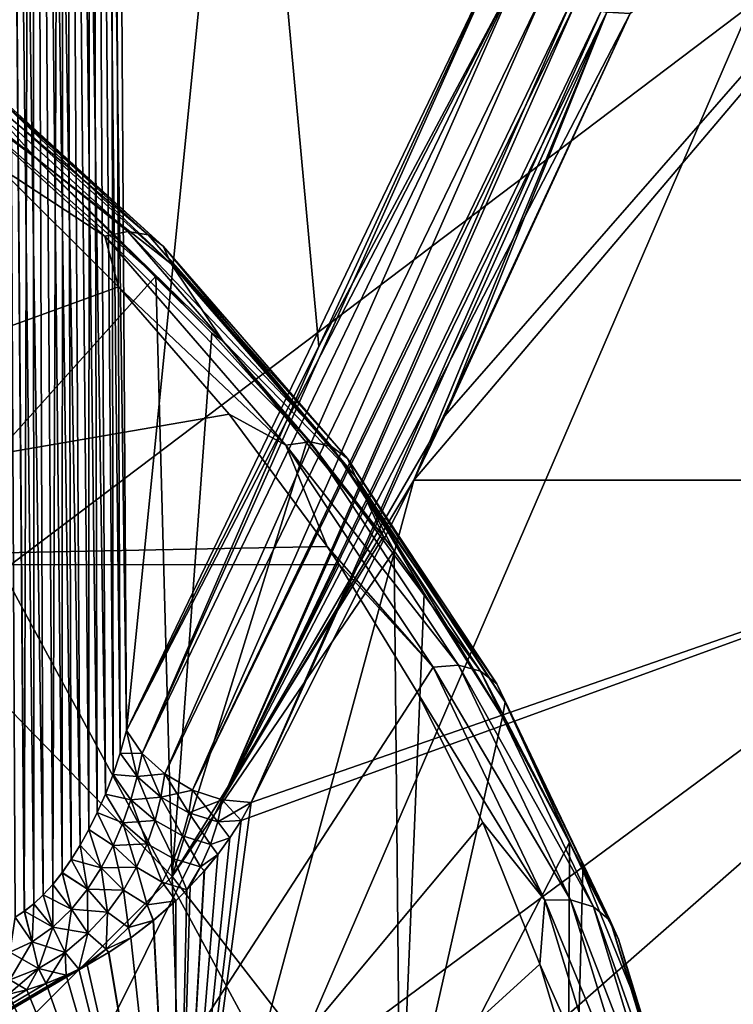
# Model space of a CAD drawing. Header units: metres. Extents: x -92 to 264, y -100 to 50.
# Tile 162 of 656: x 9.69 to 11.11, y -81.8 to -79.85. Entities that reach past the tile are written whole.
import ezdxf

# ---------------------------------------------------------------- set-up
doc = ezdxf.new("R2010")
doc.units = ezdxf.units.M
doc.layers.add('solid_21062050_01', color=7, linetype='CONTINUOUS')

msp = doc.modelspace()

# ---------------------------------------------------------------- linework, layer by layer
at = {"layer": 'solid_21062050_01'}
for points in [[(9.739532, -81.5877, -20.152981), (9.718572, -75.995125, -20.287333), (9.656097, -75.995605, -20.290598)], [(9.720748, -81.605499, -20.152872), (9.739532, -81.5877, -20.152981), (9.656097, -75.995605, -20.290598)], [(9.701985, -81.620308, -20.154629), (9.720748, -81.605499, -20.152872), (9.656097, -75.995605, -20.290598)], [(9.683563, -81.631981, -20.158216), (9.701985, -81.620308, -20.154629), (9.656097, -75.995605, -20.290598)], [(9.701905, -81.620369, 11.162179), (9.656099, -75.995605, 11.298137), (9.718575, -75.995125, 11.294872)], [(9.701905, -81.620369, 11.162179), (9.683486, -81.632019, 11.165775), (9.656099, -75.995605, 11.298137)], [(9.720663, -81.605576, 11.160415), (9.701905, -81.620369, 11.162179), (9.718575, -75.995125, 11.294872)], [(9.812531, -81.489616, -20.17182), (9.779002, -75.995125, -20.303524), (9.718572, -75.995125, -20.287333)], [(9.794772, -81.518051, -20.164343), (9.812531, -81.489616, -20.17182), (9.718572, -75.995125, -20.287333)], [(9.776647, -81.543892, -20.158726), (9.794772, -81.518051, -20.164343), (9.718572, -75.995125, -20.287333)], [(9.758205, -81.567146, -20.154938), (9.776647, -81.543892, -20.158726), (9.718572, -75.995125, -20.287333)], [(9.739532, -81.5877, -20.152981), (9.758205, -81.567146, -20.154938), (9.718572, -75.995125, -20.287333)], [(9.758119, -81.567245, 11.162464), (9.718575, -75.995125, 11.294872), (9.779004, -75.995125, 11.311065)], [(9.739444, -81.587791, 11.160517), (9.720663, -81.605576, 11.160415), (9.718575, -75.995125, 11.294872)], [(9.758119, -81.567245, 11.162464), (9.739444, -81.587791, 11.160517), (9.718575, -75.995125, 11.294872)], [(9.776563, -81.543999, 11.166245), (9.758119, -81.567245, 11.162464), (9.779004, -75.995125, 11.311065)], [(9.794694, -81.518166, 11.171853), (9.776563, -81.543999, 11.166245), (9.779004, -75.995125, 11.311065)], [(9.862539, -81.388611, -20.206013), (9.831475, -75.995605, -20.337589), (9.779002, -75.995125, -20.303524)], [(9.84651, -81.424965, -20.192551), (9.862539, -81.388611, -20.206013), (9.779002, -75.995125, -20.303524)], [(9.829795, -81.458611, -20.181189), (9.84651, -81.424965, -20.192551), (9.779002, -75.995125, -20.303524)], [(9.812531, -81.489616, -20.17182), (9.829795, -81.458611, -20.181189), (9.779002, -75.995125, -20.303524)], [(9.829734, -81.458725, 11.188691), (9.779004, -75.995125, 11.311065), (9.831475, -75.995605, 11.345129)], [(9.81246, -81.489738, 11.179325), (9.794694, -81.518166, 11.171853), (9.779004, -75.995125, 11.311065)], [(9.829734, -81.458725, 11.188691), (9.81246, -81.489738, 11.179325), (9.779004, -75.995125, 11.311065)], [(9.846459, -81.425072, 11.200052), (9.829734, -81.458725, 11.188691), (9.831475, -75.995605, 11.345129)], [(9.877653, -81.349564, 11.229193), (9.831475, -75.995605, 11.345129), (9.870855, -75.996506, 11.393733)], [(9.831475, -75.995605, -20.337589), (9.904499, -81.26236, -20.260633), (9.870855, -75.996506, -20.386194)], [(9.891818, -81.307411, -20.239876), (9.904499, -81.26236, -20.260633), (9.831475, -75.995605, -20.337589)], [(9.8625, -81.38871, 11.213516), (9.846459, -81.425072, 11.200052), (9.831475, -75.995605, 11.345129)], [(9.877653, -81.349564, 11.229193), (9.8625, -81.38871, 11.213516), (9.831475, -75.995605, 11.345129)], [(9.877679, -81.349495, -20.221684), (9.891818, -81.307411, -20.239876), (9.831475, -75.995605, -20.337589)], [(9.862539, -81.388611, -20.206013), (9.877679, -81.349495, -20.221684), (9.831475, -75.995605, -20.337589)], [(10.285046, -80.502197, 11.953837), (9.904499, -81.26236, 11.268173), (9.870855, -75.996506, 11.393733)], [(9.891806, -81.307449, 11.247397), (9.870855, -75.996506, 11.393733), (9.904499, -81.26236, 11.268173)], [(10.649608, -79.711281, 12.612887), (10.285046, -80.502197, 11.953837), (9.870855, -75.996506, 11.393733)], [(9.891806, -81.307449, 11.247397), (9.877653, -81.349564, 11.229193), (9.870855, -75.996506, 11.393733)], [(9.904499, -81.26236, -20.260633), (10.430953, -75.996506, -21.35631), (9.870855, -75.996506, -20.386194)], [(9.904499, -81.26236, -20.260633), (10.649608, -79.711281, -21.605349), (10.430953, -75.996506, -21.35631)], [(10.473176, -80.766853, 11.862383), (10.534842, -80.639359, 11.973635), (12.09139, -78.857216, 12.875944)], [(11.986238, -80.766846, 10.788467), (10.473176, -80.766853, 11.862383), (12.09139, -78.857216, 12.875944)], [(10.473176, -80.766853, -20.854843), (11.986238, -80.766846, -19.780928), (12.09139, -78.857216, -21.868404)], [(10.902074, -79.842644, -21.629972), (10.473176, -80.766853, -20.854843), (12.09139, -78.857216, -21.868404)], [(10.534842, -80.639359, 11.973635), (10.902074, -79.842644, 12.637511), (12.09139, -78.857216, 12.875944)], [(9.904499, -81.26236, -20.260633), (10.285046, -80.502197, -20.946299), (10.649608, -79.711281, -21.605349)], [(9.935089, -81.307823, -20.292072), (10.649608, -79.711281, -21.605349), (10.285046, -80.502197, -20.946299)], [(9.935089, -81.307823, -20.292072), (10.68374, -79.755035, -21.641136), (10.649608, -79.711281, -21.605349)], [(10.683741, -79.755035, 12.648675), (10.285046, -80.502197, 11.953837), (10.649608, -79.711281, 12.612887)], [(10.683741, -79.755035, 12.648675), (9.904499, -81.26236, 11.268173), (10.285046, -80.502197, 11.953837)], [(10.683741, -79.755035, 12.648675), (9.935089, -81.307823, 11.299612), (9.904499, -81.26236, 11.268173)], [(9.935089, -81.307823, -20.292072), (9.980111, -81.348549, -20.310442), (10.68374, -79.755035, -21.641136)], [(10.683741, -79.755035, 12.648675), (9.980111, -81.348549, 11.317982), (9.935089, -81.307823, 11.299612)], [(9.980111, -81.348549, -20.310442), (10.733363, -79.793846, -21.662199), (10.68374, -79.755035, -21.641136)], [(10.683741, -79.755035, 12.648675), (10.733364, -79.793846, 12.669739), (9.980111, -81.348549, 11.317982)], [(9.29796, -79.790268, 17.81539), (9.558877, -80.007278, 17.542362), (9.722903, -80.126816, 17.347918)], [(9.56226, -79.94735, 17.503696), (9.29796, -79.790268, 17.81539), (9.722903, -80.126816, 17.347918)], [(9.980111, -81.348549, -20.310442), (10.034945, -81.380257, -20.313745), (10.733363, -79.793846, -21.662199)], [(10.733364, -79.793846, 12.669739), (10.034945, -81.380257, 11.321285), (9.980111, -81.348549, 11.317982)], [(10.034945, -81.380257, -20.313745), (10.784568, -79.819931, -21.666494), (10.733363, -79.793846, -21.662199)], [(10.733364, -79.793846, 12.669739), (10.784568, -79.819931, 12.674035), (10.034945, -81.380257, 11.321285)], [(10.034945, -81.380257, -20.313745), (10.094078, -81.399757, -20.301651), (10.784568, -79.819931, -21.666494)], [(10.784568, -79.819931, 12.674035), (10.792852, -79.823166, 12.673501), (10.034945, -81.380257, 11.321285)], [(10.094078, -81.399757, -20.301651), (10.792851, -79.823166, -21.665962), (10.784568, -79.819931, -21.666494)], [(8.298942, -81.973351, -23.835052), (9.053237, -79.826332, -25.592768), (11.141089, -79.826332, -24.568626)], [(10.212839, -81.973351, -22.89624), (8.298942, -81.973351, -23.835052), (11.141089, -79.826332, -24.568626)], [(8.298942, -81.973351, 14.842591), (10.212839, -81.973351, 13.90378), (9.053237, -79.826332, 16.600307)], [(10.212839, -81.973351, 13.90378), (11.141089, -79.826332, 15.576167), (9.053237, -79.826332, 16.600307)], [(10.792852, -79.823166, 12.673501), (10.094078, -81.399757, 11.309191), (10.034945, -81.380257, 11.321285)], [(10.094078, -81.399757, -20.301651), (10.844406, -79.837814, -21.655783), (10.792851, -79.823166, -21.665962)], [(10.792852, -79.823166, 12.673501), (10.844406, -79.837814, 12.663322), (10.094078, -81.399757, 11.309191)], [(10.094078, -81.399757, -20.301651), (10.151506, -81.405083, -20.275408), (10.844406, -79.837814, -21.655783)], [(10.844406, -79.837814, 12.663322), (10.855642, -79.83976, 12.659547), (10.094078, -81.399757, 11.309191)], [(10.855642, -79.83976, 12.659547), (10.902074, -79.842644, 12.637511), (10.094078, -81.399757, 11.309191)], [(10.844406, -79.837814, -21.655783), (10.151506, -81.405083, -20.275408), (10.855642, -79.83976, -21.652006)], [(10.855642, -79.83976, -21.652006), (10.151506, -81.405083, -20.275408), (10.473176, -80.766853, -20.854843)], [(10.212839, -81.973351, -22.89624), (11.141089, -79.826332, -24.568626), (13.114618, -79.826332, -23.338516)], [(12.021938, -81.973351, -21.76862), (10.212839, -81.973351, -22.89624), (13.114618, -79.826332, -23.338516)], [(10.212839, -81.973351, 13.90378), (12.021938, -81.973351, 12.77616), (11.141089, -79.826332, 15.576167)], [(10.855642, -79.83976, -21.652006), (10.473176, -80.766853, -20.854843), (10.534842, -80.639359, -20.966095)], [(10.855642, -79.83976, -21.652006), (10.534842, -80.639359, -20.966095), (10.902074, -79.842644, -21.629972)], [(10.094078, -81.399757, 11.309191), (10.902074, -79.842644, 12.637511), (10.534842, -80.639359, 11.973635)], [(10.902074, -79.842644, -21.629972), (10.534842, -80.639359, -20.966095), (10.473176, -80.766853, -20.854843)], [(9.437943, -79.899178, 17.358019), (9.48094, -79.887138, 17.387669), (9.906936, -80.274063, 16.860558)], [(9.861191, -80.283607, 16.834307), (9.645877, -80.14267, 17.043264), (9.437943, -79.899178, 17.358019)], [(9.861191, -80.283607, 16.834307), (9.437943, -79.899178, 17.358019), (9.906936, -80.274063, 16.860558)], [(9.48094, -79.887138, 17.387669), (9.519026, -79.891907, 17.425079), (9.947325, -80.280922, 16.895117)], [(9.906936, -80.274063, 16.860558), (9.48094, -79.887138, 17.387669), (9.947325, -80.280922, 16.895117)], [(9.519026, -79.891907, 17.425079), (9.547337, -79.912865, 17.465475), (9.977201, -80.303307, 16.933577)], [(9.947325, -80.280922, 16.895117), (9.519026, -79.891907, 17.425079), (9.977201, -80.303307, 16.933577)], [(9.547337, -79.912865, 17.465475), (9.56226, -79.94735, 17.503696), (9.99275, -80.338364, 16.971024)], [(9.977201, -80.303307, 16.933577), (9.547337, -79.912865, 17.465475), (9.99275, -80.338364, 16.971024)], [(9.99275, -80.338364, 16.971024), (9.56226, -79.94735, 17.503696), (9.722903, -80.126816, 17.347918)], [(9.422137, -80.963097, 17.865744), (9.962605, -80.362526, 17.044935), (9.558877, -80.007278, 17.542362)], [(9.722903, -80.126816, 17.347918), (9.558877, -80.007278, 17.542362), (9.962605, -80.362526, 17.044935)], [(9.722903, -80.126816, 17.347918), (9.962605, -80.362526, 17.044935), (10.073503, -80.475296, 16.890144)], [(9.722903, -80.126816, 17.347918), (10.073503, -80.475296, 16.890144), (10.09531, -80.490547, 16.856949)], [(9.99275, -80.338364, 16.971024), (9.722903, -80.126816, 17.347918), (10.09531, -80.490547, 16.856949)], [(9.645877, -80.14267, 17.043264), (9.888505, -80.383614, 16.718674), (8.368624, -80.935654, 16.868372)], [(9.861191, -80.283607, 16.834307), (9.888505, -80.383614, 16.718674), (9.645877, -80.14267, 17.043264)], [(9.861191, -80.283607, 16.834307), (9.906936, -80.274063, 16.860558), (10.268215, -80.690735, 16.308533)], [(10.220167, -80.697624, 16.285801), (9.888505, -80.383614, 16.718674), (9.861191, -80.283607, 16.834307)], [(10.220167, -80.697624, 16.285801), (9.861191, -80.283607, 16.834307), (10.268215, -80.690735, 16.308533)], [(9.906936, -80.274063, 16.860558), (9.947325, -80.280922, 16.895117), (10.310537, -80.699821, 16.340139)], [(10.268215, -80.690735, 16.308533), (9.906936, -80.274063, 16.860558), (10.310537, -80.699821, 16.340139)], [(9.947325, -80.280922, 16.895117), (9.977201, -80.303307, 16.933577), (10.34173, -80.723724, 16.376587)], [(10.310537, -80.699821, 16.340139), (9.947325, -80.280922, 16.895117), (10.34173, -80.723724, 16.376587)], [(9.977201, -80.303307, 16.933577), (9.99275, -80.338364, 16.971024), (10.357812, -80.759392, 16.413219)], [(10.34173, -80.723724, 16.376587), (9.977201, -80.303307, 16.933577), (10.357812, -80.759392, 16.413219)], [(10.357812, -80.759392, 16.413219), (9.99275, -80.338364, 16.971024), (10.09531, -80.490547, 16.856949)], [(9.422137, -80.963097, 17.865744), (9.994455, -81.551353, 17.237192), (9.962605, -80.362526, 17.044935)], [(10.073503, -80.475296, 16.890144), (9.962605, -80.362526, 17.044935), (9.994455, -81.551353, 17.237192)], [(9.888505, -80.383614, 16.718674), (10.107632, -80.636116, 16.384134), (8.368624, -80.935654, 16.868372)], [(10.220167, -80.697624, 16.285801), (10.107632, -80.636116, 16.384134), (9.888505, -80.383614, 16.718674)], [(10.262723, -80.687073, 16.602179), (10.073503, -80.475296, 16.890144), (9.994455, -81.551353, 17.237192)], [(10.09531, -80.490547, 16.856949), (10.073503, -80.475296, 16.890144), (10.262723, -80.687073, 16.602179)], [(9.935089, -81.307823, -20.292072), (10.285046, -80.502197, -20.946299), (9.904499, -81.26236, -20.260633)], [(10.09531, -80.490547, 16.856949), (10.262723, -80.687073, 16.602179), (10.413349, -80.878296, 16.3461)], [(10.357812, -80.759392, 16.413219), (10.09531, -80.490547, 16.856949), (10.413349, -80.878296, 16.3461)], [(10.107632, -80.636116, 16.384134), (10.30172, -80.89827, 16.042061), (8.368624, -80.935654, 16.868372)], [(10.094078, -81.399757, 11.309191), (10.534842, -80.639359, 11.973635), (10.473176, -80.766853, 11.862383)], [(10.220167, -80.697624, 16.285801), (10.30172, -80.89827, 16.042061), (10.107632, -80.636116, 16.384134)], [(10.262723, -80.687073, 16.602179), (9.994455, -81.551353, 17.237192), (10.413349, -80.878296, 16.3461)], [(10.220167, -80.697624, 16.285801), (10.268215, -80.690735, 16.308533), (10.561742, -81.133171, 15.736661)], [(10.511817, -81.13723, 15.717587), (10.30172, -80.89827, 16.042061), (10.220167, -80.697624, 16.285801)], [(10.511817, -81.13723, 15.717587), (10.220167, -80.697624, 16.285801), (10.561742, -81.133171, 15.736661)], [(10.268215, -80.690735, 16.308533), (10.310537, -80.699821, 16.340139), (10.605639, -81.14463, 15.765199)], [(10.561742, -81.133171, 15.736661), (10.268215, -80.690735, 16.308533), (10.605639, -81.14463, 15.765199)], [(10.310537, -80.699821, 16.340139), (10.34173, -80.723724, 16.376587), (10.637904, -81.170151, 15.799556)], [(10.605639, -81.14463, 15.765199), (10.310537, -80.699821, 16.340139), (10.637904, -81.170151, 15.799556)], [(10.34173, -80.723724, 16.376587), (10.357812, -80.759392, 16.413219), (10.654418, -81.206467, 15.835346)], [(10.637904, -81.170151, 15.799556), (10.34173, -80.723724, 16.376587), (10.654418, -81.206467, 15.835346)], [(11.405884, -82.504501, 8.790034), (10.003215, -82.504501, 9.875781), (11.986238, -80.766846, 10.788467)], [(10.131406, -81.440483, 11.250696), (11.986238, -80.766846, 10.788467), (10.003215, -82.504501, 9.875781)], [(10.003215, -82.504501, -18.868242), (11.986238, -80.766846, -19.780928), (10.473176, -80.766853, -20.854843)], [(10.003215, -82.504501, -18.868242), (11.405884, -82.504501, -17.782495), (11.986238, -80.766846, -19.780928)], [(10.151506, -81.405083, -20.275408), (10.003215, -82.504501, -18.868242), (10.473176, -80.766853, -20.854843)], [(10.094078, -81.399757, 11.309191), (10.473176, -80.766853, 11.862383), (10.151506, -81.405083, 11.282947)], [(10.131406, -81.440483, 11.250696), (10.151506, -81.405083, 11.282947), (11.986238, -80.766846, 10.788467)], [(10.151506, -81.405083, 11.282947), (10.473176, -80.766853, 11.862383), (11.986238, -80.766846, 10.788467)], [(10.357812, -80.759392, 16.413219), (10.494129, -80.991051, 16.196156), (10.649253, -81.235153, 15.875484)], [(10.654418, -81.206467, 15.835346), (10.357812, -80.759392, 16.413219), (10.649253, -81.235153, 15.875484)], [(10.357812, -80.759392, 16.413219), (10.434175, -80.906593, 16.308382), (10.494129, -80.991051, 16.196156)], [(10.357812, -80.759392, 16.413219), (10.413349, -80.878296, 16.3461), (10.434175, -80.906593, 16.308382)], [(9.994455, -81.551353, 17.237192), (10.434175, -80.906593, 16.308382), (10.413349, -80.878296, 16.3461)], [(10.30172, -80.89827, 16.042061), (10.325738, -80.934036, 15.995794), (8.368624, -80.935654, 16.868372)], [(9.994455, -81.551353, 17.237192), (10.446256, -82.133034, 16.573406), (10.434175, -80.906593, 16.308382)], [(10.511817, -81.13723, 15.717587), (10.325738, -80.934036, 15.995794), (10.30172, -80.89827, 16.042061)], [(10.494129, -80.991051, 16.196156), (10.434175, -80.906593, 16.308382), (10.446256, -82.133034, 16.573406)], [(8.368624, -80.935654, 16.868372), (10.325738, -80.934036, 15.995794), (9.272594, -83.044952, 14.297788)], [(10.325738, -80.934036, 15.995794), (10.479849, -81.186798, 15.67125), (9.272594, -83.044952, 14.297788)], [(10.511817, -81.13723, 15.717587), (10.479849, -81.186798, 15.67125), (10.325738, -80.934036, 15.995794)], [(9.422137, -80.963097, 17.865744), (9.483372, -82.062119, 18.072927), (9.994455, -81.551353, 17.237192)], [(10.494129, -80.991051, 16.196156), (10.446256, -82.133034, 16.573406), (10.649253, -81.235153, 15.875484)], [(10.732686, -81.598717, 15.13497), (10.479849, -81.186798, 15.67125), (10.511817, -81.13723, 15.717587)], [(10.511817, -81.13723, 15.717587), (10.561742, -81.133171, 15.736661), (10.784054, -81.597679, 15.150233)], [(10.732686, -81.598717, 15.13497), (10.511817, -81.13723, 15.717587), (10.784054, -81.597679, 15.150233)], [(10.561742, -81.133171, 15.736661), (10.605639, -81.14463, 15.765199), (10.82916, -81.611664, 15.175581)], [(10.784054, -81.597679, 15.150233), (10.561742, -81.133171, 15.736661), (10.82916, -81.611664, 15.175581)], [(10.605639, -81.14463, 15.765199), (10.637904, -81.170151, 15.799556), (10.862246, -81.638901, 15.207775)], [(10.82916, -81.611664, 15.175581), (10.605639, -81.14463, 15.765199), (10.862246, -81.638901, 15.207775)], [(10.479849, -81.186798, 15.67125), (10.609999, -81.444366, 15.344932), (9.272594, -83.044952, 14.297788)], [(10.732686, -81.598717, 15.13497), (10.609999, -81.444366, 15.344932), (10.479849, -81.186798, 15.67125)], [(10.637904, -81.170151, 15.799556), (10.654418, -81.206467, 15.835346), (10.879086, -81.675896, 15.242704)], [(10.862246, -81.638901, 15.207775), (10.637904, -81.170151, 15.799556), (10.879086, -81.675896, 15.242704)], [(10.654418, -81.206467, 15.835346), (10.649253, -81.235153, 15.875484), (10.781918, -81.484329, 15.552429)], [(10.654418, -81.206467, 15.835346), (10.781918, -81.484329, 15.552429), (10.808008, -81.539658, 15.481324)], [(10.879086, -81.675896, 15.242704), (10.654418, -81.206467, 15.835346), (10.808008, -81.539658, 15.481324)], [(10.446256, -82.133034, 16.573406), (10.781918, -81.484329, 15.552429), (10.649253, -81.235153, 15.875484)], [(9.925693, -81.353767, 11.274416), (9.891806, -81.307449, 11.247397), (9.904499, -81.26236, 11.268173)], [(9.935089, -81.307823, -20.292072), (9.904499, -81.26236, -20.260633), (9.891818, -81.307411, -20.239876)], [(9.925693, -81.353767, 11.274416), (9.904499, -81.26236, 11.268173), (9.935089, -81.307823, 11.299612)], [(9.925693, -81.353767, 11.274416), (9.877653, -81.349564, 11.229193), (9.891806, -81.307449, 11.247397)], [(9.925692, -81.353775, -20.266874), (9.891818, -81.307411, -20.239876), (9.877679, -81.349495, -20.221684)], [(9.925692, -81.353775, -20.266874), (9.935089, -81.307823, -20.292072), (9.891818, -81.307411, -20.239876)], [(9.925692, -81.353775, -20.266874), (9.980111, -81.348549, -20.310442), (9.935089, -81.307823, -20.292072)], [(9.925693, -81.353767, 11.274416), (9.935089, -81.307823, 11.299612), (9.972607, -81.394524, 11.287129)], [(9.935089, -81.307823, 11.299612), (9.980111, -81.348549, 11.317982), (9.972607, -81.394524, 11.287129)], [(9.913099, -81.399742, 11.250136), (9.8625, -81.38871, 11.213516), (9.877653, -81.349564, 11.229193)], [(9.913097, -81.39975, -20.242594), (9.877679, -81.349495, -20.221684), (9.862539, -81.388611, -20.206013)], [(9.913099, -81.399742, 11.250136), (9.877653, -81.349564, 11.229193), (9.925693, -81.353767, 11.274416)], [(9.925692, -81.353775, -20.266874), (9.877679, -81.349495, -20.221684), (9.913097, -81.39975, -20.242594)], [(9.925692, -81.353775, -20.266874), (9.913097, -81.39975, -20.242594), (9.972607, -81.394524, -20.279587)], [(9.913099, -81.399742, 11.250136), (9.925693, -81.353767, 11.274416), (9.960996, -81.440796, 11.256743)], [(9.925692, -81.353775, -20.266874), (9.972607, -81.394524, -20.279587), (9.980111, -81.348549, -20.310442)], [(9.925693, -81.353767, 11.274416), (9.972607, -81.394524, 11.287129), (9.960996, -81.440796, 11.256743)], [(9.972607, -81.394524, -20.279587), (10.034945, -81.380257, -20.313745), (9.980111, -81.348549, -20.310442)], [(9.972607, -81.394524, 11.287129), (9.980111, -81.348549, 11.317982), (10.027639, -81.425323, 11.284443)], [(9.980111, -81.348549, 11.317982), (10.034945, -81.380257, 11.321285), (10.027639, -81.425323, 11.284443)], [(10.027639, -81.425323, -20.276903), (10.034945, -81.380257, -20.313745), (9.972607, -81.394524, -20.279587)], [(10.027639, -81.425323, -20.276903), (10.094078, -81.399757, -20.301651), (10.034945, -81.380257, -20.313745)], [(10.027639, -81.425323, 11.284443), (10.034945, -81.380257, 11.321285), (10.085274, -81.443489, 11.266626)], [(10.034945, -81.380257, 11.321285), (10.094078, -81.399757, 11.309191), (10.085274, -81.443489, 11.266626)], [(9.897171, -81.445419, 11.227061), (9.846459, -81.425072, 11.200052), (9.8625, -81.38871, 11.213516)], [(9.897166, -81.445435, -20.219517), (9.862539, -81.388611, -20.206013), (9.84651, -81.424965, -20.192551)], [(9.897171, -81.445419, 11.227061), (9.8625, -81.38871, 11.213516), (9.913099, -81.399742, 11.250136)], [(9.913097, -81.39975, -20.242594), (9.862539, -81.388611, -20.206013), (9.897166, -81.445435, -20.219517)], [(9.913097, -81.39975, -20.242594), (9.897166, -81.445435, -20.219517), (9.960994, -81.440804, -20.249199)], [(9.897171, -81.445419, 11.227061), (9.913099, -81.399742, 11.250136), (9.945001, -81.487083, 11.227207)], [(9.913097, -81.39975, -20.242594), (9.960994, -81.440804, -20.249199), (9.972607, -81.394524, -20.279587)], [(9.913099, -81.399742, 11.250136), (9.960996, -81.440796, 11.256743), (9.945001, -81.487083, 11.227207)], [(10.015431, -81.470909, -20.24033), (9.972607, -81.394524, -20.279587), (9.960994, -81.440804, -20.249199)], [(9.960996, -81.440796, 11.256743), (9.972607, -81.394524, 11.287129), (10.015431, -81.470909, 11.247869)], [(10.015431, -81.470909, -20.24033), (10.027639, -81.425323, -20.276903), (9.972607, -81.394524, -20.279587)], [(9.972607, -81.394524, 11.287129), (10.027639, -81.425323, 11.284443), (10.015431, -81.470909, 11.247869)], [(10.085274, -81.443489, -20.259087), (10.094078, -81.399757, -20.301651), (10.027639, -81.425323, -20.276903)], [(10.085274, -81.443489, -20.259087), (10.151506, -81.405083, -20.275408), (10.094078, -81.399757, -20.301651)], [(10.085274, -81.443489, 11.266626), (10.094078, -81.399757, 11.309191), (10.131406, -81.440483, 11.250696)], [(10.094078, -81.399757, 11.309191), (10.151506, -81.405083, 11.282947), (10.131406, -81.440483, 11.250696)], [(10.151506, -81.405083, -20.275408), (10.131416, -81.44046, -20.243174), (10.003215, -82.504501, -18.868242)], [(10.085274, -81.443489, -20.259087), (10.131416, -81.44046, -20.243174), (10.151506, -81.405083, -20.275408)], [(9.877703, -81.490456, 11.205556), (9.829734, -81.458725, 11.188691), (9.846459, -81.425072, 11.200052)], [(9.877695, -81.490471, -20.198009), (9.84651, -81.424965, -20.192551), (9.829795, -81.458611, -20.181189)], [(9.877703, -81.490456, 11.205556), (9.846459, -81.425072, 11.200052), (9.897171, -81.445419, 11.227061)], [(9.897166, -81.445435, -20.219517), (9.84651, -81.424965, -20.192551), (9.877695, -81.490471, -20.198009)], [(9.897166, -81.445435, -20.219517), (9.944996, -81.487091, -20.21966), (9.960994, -81.440804, -20.249199)], [(9.997962, -81.516754, -20.204477), (9.960994, -81.440804, -20.249199), (9.944996, -81.487091, -20.21966)], [(9.945001, -81.487083, 11.227207), (9.960996, -81.440796, 11.256743), (9.997962, -81.516754, 11.212017)], [(9.997962, -81.516754, -20.204477), (10.015431, -81.470909, -20.24033), (9.960994, -81.440804, -20.249199)], [(9.960996, -81.440796, 11.256743), (10.015431, -81.470909, 11.247869), (9.997962, -81.516754, 11.212017)], [(10.131416, -81.44046, -20.243174), (10.109291, -81.474701, -20.213537), (10.003215, -82.504501, -18.868242)], [(10.109266, -81.474739, 11.221045), (10.131406, -81.440483, 11.250696), (10.003215, -82.504501, 9.875781)], [(10.070959, -81.487862, -20.216864), (10.027639, -81.425323, -20.276903), (10.015431, -81.470909, -20.24033)], [(10.015431, -81.470909, 11.247869), (10.027639, -81.425323, 11.284443), (10.070959, -81.487862, 11.224403)], [(10.070959, -81.487862, -20.216864), (10.085274, -81.443489, -20.259087), (10.027639, -81.425323, -20.276903)], [(10.027639, -81.425323, 11.284443), (10.085274, -81.443489, 11.266626), (10.070959, -81.487862, 11.224403)], [(10.085274, -81.443489, -20.259087), (10.109291, -81.474701, -20.213537), (10.131416, -81.44046, -20.243174)], [(10.085274, -81.443489, 11.266626), (10.131406, -81.440483, 11.250696), (10.109266, -81.474739, 11.221045)], [(10.609999, -81.444366, 15.344932), (10.72286, -81.724823, 14.994437), (9.272594, -83.044952, 14.297788)], [(9.854424, -81.534386, 11.186113), (9.81246, -81.489738, 11.179325), (9.829734, -81.458725, 11.188691)], [(9.854413, -81.534409, -20.178566), (9.829795, -81.458611, -20.181189), (9.812531, -81.489616, -20.17182)], [(9.854424, -81.534386, 11.186113), (9.829734, -81.458725, 11.188691), (9.877703, -81.490456, 11.205556)], [(9.877695, -81.490471, -20.198009), (9.829795, -81.458611, -20.181189), (9.854413, -81.534409, -20.178566)], [(9.897166, -81.445435, -20.219517), (9.877695, -81.490471, -20.198009), (9.944996, -81.487091, -20.21966)], [(9.877703, -81.490456, 11.205556), (9.897171, -81.445419, 11.227061), (9.924248, -81.533043, 11.199008)], [(9.897171, -81.445419, 11.227061), (9.945001, -81.487083, 11.227207), (9.924248, -81.533043, 11.199008)], [(10.070959, -81.487862, -20.216864), (10.109291, -81.474701, -20.213537), (10.085274, -81.443489, -20.259087)], [(10.070959, -81.487862, 11.224403), (10.085274, -81.443489, 11.266626), (10.109266, -81.474739, 11.221045)], [(10.732686, -81.598717, 15.13497), (10.72286, -81.724823, 14.994437), (10.609999, -81.444366, 15.344932)], [(10.050756, -81.532631, -20.17547), (10.015431, -81.470909, -20.24033), (9.997962, -81.516754, -20.204477)], [(9.997962, -81.516754, 11.212017), (10.015431, -81.470909, 11.247869), (10.050756, -81.532631, 11.18301)], [(10.109291, -81.474701, -20.213537), (10.085084, -81.507858, -20.18647), (10.003215, -82.504501, -18.868242)], [(10.085039, -81.507912, 11.193966), (10.109266, -81.474739, 11.221045), (10.003215, -82.504501, 9.875781)], [(10.050756, -81.532631, -20.17547), (10.070959, -81.487862, -20.216864), (10.015431, -81.470909, -20.24033)], [(10.015431, -81.470909, 11.247869), (10.070959, -81.487862, 11.224403), (10.050756, -81.532631, 11.18301)], [(10.070959, -81.487862, -20.216864), (10.085084, -81.507858, -20.18647), (10.109291, -81.474701, -20.213537)], [(10.070959, -81.487862, 11.224403), (10.109266, -81.474739, 11.221045), (10.085039, -81.507912, 11.193966)], [(9.827001, -81.576584, 11.16942), (9.794694, -81.518166, 11.171853), (9.81246, -81.489738, 11.179325)], [(9.854413, -81.534409, -20.178566), (9.812531, -81.489616, -20.17182), (9.794772, -81.518051, -20.164343)], [(9.827001, -81.576584, 11.16942), (9.81246, -81.489738, 11.179325), (9.854424, -81.534386, 11.186113)], [(9.877695, -81.490471, -20.198009), (9.854413, -81.534409, -20.178566), (9.92424, -81.533058, -20.19146)], [(9.854424, -81.534386, 11.186113), (9.877703, -81.490456, 11.205556), (9.898249, -81.57827, 11.172808)], [(9.877695, -81.490471, -20.198009), (9.92424, -81.533058, -20.19146), (9.944996, -81.487091, -20.21966)], [(9.877703, -81.490456, 11.205556), (9.924248, -81.533043, 11.199008), (9.898249, -81.57827, 11.172808)], [(9.974756, -81.562561, -20.169914), (9.944996, -81.487091, -20.21966), (9.92424, -81.533058, -20.19146)], [(9.924248, -81.533043, 11.199008), (9.945001, -81.487083, 11.227207), (9.974756, -81.562561, 11.177454)], [(9.974756, -81.562561, -20.169914), (9.997962, -81.516754, -20.204477), (9.944996, -81.487091, -20.21966)], [(9.945001, -81.487083, 11.227207), (9.997962, -81.516754, 11.212017), (9.974756, -81.562561, 11.177454)], [(10.050756, -81.532631, -20.17547), (10.085084, -81.507858, -20.18647), (10.070959, -81.487862, -20.216864)], [(10.050756, -81.532631, 11.18301), (10.070959, -81.487862, 11.224403), (10.085039, -81.507912, 11.193966)], [(10.446256, -82.133034, 16.573406), (10.776574, -82.750603, 15.900006), (10.781918, -81.484329, 15.552429)], [(10.808008, -81.539658, 15.481324), (10.781918, -81.484329, 15.552429), (10.776574, -82.750603, 15.900006)], [(9.827001, -81.576584, 11.16942), (9.776563, -81.543999, 11.166245), (9.794694, -81.518166, 11.171853)], [(9.826986, -81.576599, -20.161873), (9.794772, -81.518051, -20.164343), (9.776647, -81.543892, -20.158726)], [(9.854413, -81.534409, -20.178566), (9.794772, -81.518051, -20.164343), (9.826986, -81.576599, -20.161873)], [(9.974756, -81.562561, -20.169914), (10.024029, -81.577675, -20.135431), (9.997962, -81.516754, -20.204477)], [(9.974756, -81.562561, 11.177454), (9.997962, -81.516754, 11.212017), (10.024029, -81.577675, 11.142972)], [(10.050756, -81.532631, -20.17547), (9.997962, -81.516754, -20.204477), (10.024029, -81.577675, -20.135431)], [(9.997962, -81.516754, 11.212017), (10.050756, -81.532631, 11.18301), (10.024029, -81.577675, 11.142972)], [(10.085084, -81.507858, -20.18647), (10.058518, -81.540154, -20.161869), (10.003215, -82.504501, -18.868242)], [(10.058448, -81.540237, 11.169351), (10.085039, -81.507912, 11.193966), (10.003215, -82.504501, 9.875781)], [(10.050756, -81.532631, -20.17547), (10.058518, -81.540154, -20.161869), (10.085084, -81.507858, -20.18647)], [(10.050756, -81.532631, 11.18301), (10.085039, -81.507912, 11.193966), (10.058448, -81.540237, 11.169351)], [(9.854413, -81.534409, -20.178566), (9.826986, -81.576599, -20.161873), (9.898236, -81.578285, -20.165257)], [(9.827001, -81.576584, 11.16942), (9.854424, -81.534386, 11.186113), (9.866397, -81.622147, 11.149551)], [(9.854413, -81.534409, -20.178566), (9.898236, -81.578285, -20.165257), (9.92424, -81.533058, -20.19146)], [(9.854424, -81.534386, 11.186113), (9.898249, -81.57827, 11.172808), (9.866397, -81.622147, 11.149551)], [(9.945199, -81.607964, -20.137409), (9.92424, -81.533058, -20.19146), (9.898236, -81.578285, -20.165257)], [(9.898249, -81.57827, 11.172808), (9.924248, -81.533043, 11.199008), (9.945199, -81.607964, 11.144948)], [(9.945199, -81.607964, -20.137409), (9.974756, -81.562561, -20.169914), (9.92424, -81.533058, -20.19146)], [(9.924248, -81.533043, 11.199008), (9.974756, -81.562561, 11.177454), (9.945199, -81.607964, 11.144948)], [(10.050756, -81.532631, -20.17547), (10.024029, -81.577675, -20.135431), (10.030583, -81.570869, -20.140057)], [(10.050756, -81.532631, 11.18301), (10.030487, -81.570969, 11.147528), (10.024029, -81.577675, 11.142972)], [(10.050756, -81.532631, 11.18301), (10.058448, -81.540237, 11.169351), (10.030487, -81.570969, 11.147528)], [(10.050756, -81.532631, -20.17547), (10.030583, -81.570869, -20.140057), (10.058518, -81.540154, -20.161869)], [(9.483372, -82.062119, 18.072927), (10.031889, -82.737099, 17.533068), (9.994455, -81.551353, 17.237192)], [(9.795084, -81.616127, 11.156467), (9.758119, -81.567245, 11.162464), (9.776563, -81.543999, 11.166245)], [(9.795064, -81.616142, -20.148922), (9.776647, -81.543892, -20.158726), (9.758205, -81.567146, -20.154938)], [(9.795084, -81.616127, 11.156467), (9.776563, -81.543999, 11.166245), (9.827001, -81.576584, 11.16942)], [(9.826986, -81.576599, -20.161873), (9.776647, -81.543892, -20.158726), (9.795064, -81.616142, -20.148922)], [(9.994455, -81.551353, 17.237192), (10.031889, -82.737099, 17.533068), (10.446256, -82.133034, 16.573406)], [(10.058518, -81.540154, -20.161869), (10.030583, -81.570869, -20.140057), (10.003215, -82.504501, -18.868242)], [(10.030487, -81.570969, 11.147528), (10.058448, -81.540237, 11.169351), (10.003215, -82.504501, 9.875781)], [(10.808008, -81.539658, 15.481324), (10.776574, -82.750603, 15.900006), (10.918744, -81.810013, 15.136956)], [(10.879086, -81.675896, 15.242704), (10.808008, -81.539658, 15.481324), (10.918744, -81.810013, 15.136956)], [(9.758445, -81.651619, 11.148674), (9.739444, -81.587791, 11.160517), (9.758119, -81.567245, 11.162464)], [(9.795064, -81.616142, -20.148922), (9.758205, -81.567146, -20.154938), (9.739532, -81.5877, -20.152981)], [(9.758445, -81.651619, 11.148674), (9.758119, -81.567245, 11.162464), (9.795084, -81.616127, 11.156467)], [(9.826986, -81.576599, -20.161873), (9.795064, -81.616142, -20.148922), (9.86638, -81.622169, -20.142)], [(9.795084, -81.616127, 11.156467), (9.827001, -81.576584, 11.16942), (9.828021, -81.66378, 11.13064)], [(9.826986, -81.576599, -20.161873), (9.86638, -81.622169, -20.142), (9.898236, -81.578285, -20.165257)], [(9.827001, -81.576584, 11.16942), (9.866397, -81.622147, 11.149551), (9.828021, -81.66378, 11.13064)], [(9.945199, -81.607964, -20.137409), (10.001964, -81.599411, -20.121361), (9.974756, -81.562561, -20.169914)], [(9.945199, -81.607964, 11.144948), (9.974756, -81.562561, 11.177454), (10.001848, -81.599518, 11.128832)], [(9.974756, -81.562561, -20.169914), (10.001964, -81.599411, -20.121361), (10.024029, -81.577675, -20.135431)], [(9.974756, -81.562561, 11.177454), (10.024029, -81.577675, 11.142972), (10.001848, -81.599518, 11.128832)], [(10.030583, -81.570869, -20.140057), (10.024029, -81.577675, -20.135431), (10.003215, -82.504501, -18.868242)], [(10.024029, -81.577675, 11.142972), (10.030487, -81.570969, 11.147528), (10.003215, -82.504501, 9.875781)], [(9.758445, -81.651619, 11.148674), (9.720663, -81.605576, 11.160415), (9.739444, -81.587791, 11.160517)], [(9.758419, -81.651642, -20.14113), (9.739532, -81.5877, -20.152981), (9.720748, -81.605499, -20.152872)], [(9.795064, -81.616142, -20.148922), (9.739532, -81.5877, -20.152981), (9.758419, -81.651642, -20.14113)], [(9.908525, -81.652451, -20.108053), (9.898236, -81.578285, -20.165257), (9.86638, -81.622169, -20.142)], [(9.866397, -81.622147, 11.149551), (9.898249, -81.57827, 11.172808), (9.908525, -81.652451, 11.115593)], [(9.908525, -81.652451, -20.108053), (9.945199, -81.607964, -20.137409), (9.898236, -81.578285, -20.165257)], [(9.898249, -81.57827, 11.172808), (9.945199, -81.607964, 11.144948), (9.908525, -81.652451, 11.115593)], [(10.001848, -81.599518, 11.128832), (10.024029, -81.577675, 11.142972), (10.003215, -82.504501, 9.875781)], [(10.024029, -81.577675, -20.135431), (10.001964, -81.599411, -20.121361), (10.003215, -82.504501, -18.868242)], [(9.717357, -81.680969, 11.147959), (9.701905, -81.620369, 11.162179), (9.720663, -81.605576, 11.160415)], [(9.758419, -81.651642, -20.14113), (9.720748, -81.605499, -20.152872), (9.701985, -81.620308, -20.154629)], [(9.717357, -81.680969, 11.147959), (9.720663, -81.605576, 11.160415), (9.758445, -81.651619, 11.148674)], [(9.795064, -81.616142, -20.148922), (9.758419, -81.651642, -20.14113), (9.827997, -81.663803, -20.123091)], [(9.758445, -81.651619, 11.148674), (9.795084, -81.616127, 11.156467), (9.78258, -81.701706, 11.118149)], [(9.795084, -81.616127, 11.156467), (9.828021, -81.66378, 11.13064), (9.78258, -81.701706, 11.118149)], [(9.795064, -81.616142, -20.148922), (9.827997, -81.663803, -20.123091), (9.86638, -81.622169, -20.142)], [(9.908525, -81.652451, -20.108053), (9.957535, -81.63855, -20.098827), (9.945199, -81.607964, -20.137409)], [(9.908525, -81.652451, 11.115593), (9.945199, -81.607964, 11.144948), (9.957397, -81.638657, 11.106307)], [(9.945199, -81.607964, -20.137409), (9.957535, -81.63855, -20.098827), (10.001964, -81.599411, -20.121361)], [(9.945199, -81.607964, 11.144948), (10.001848, -81.599518, 11.128832), (9.957397, -81.638657, 11.106307)], [(9.957397, -81.638657, 11.106307), (10.001848, -81.599518, 11.128832), (10.003215, -82.504501, 9.875781)], [(10.001964, -81.599411, -20.121361), (9.957535, -81.63855, -20.098827), (10.003215, -82.504501, -18.868242)], [(10.879214, -82.078308, 14.543652), (10.72286, -81.724823, 14.994437), (10.732686, -81.598717, 15.13497)], [(10.732686, -81.598717, 15.13497), (10.784054, -81.597679, 15.150233), (10.931559, -82.080467, 14.554969)], [(10.879214, -82.078308, 14.543652), (10.732686, -81.598717, 15.13497), (10.931559, -82.080467, 14.554969)], [(10.784054, -81.597679, 15.150233), (10.82916, -81.611664, 15.175581), (10.977481, -82.09713, 14.57702)], [(10.931559, -82.080467, 14.554969), (10.784054, -81.597679, 15.150233), (10.977481, -82.09713, 14.57702)], [(10.82916, -81.611664, 15.175581), (10.862246, -81.638901, 15.207775), (11.011118, -82.126167, 14.606989)], [(10.977481, -82.09713, 14.57702), (10.82916, -81.611664, 15.175581), (11.011118, -82.126167, 14.606989)], [(9.717324, -81.680984, -20.140421), (9.683563, -81.631981, -20.158216), (9.673269, -81.701286, -20.148926)], [(9.673293, -81.701279, 11.156459), (9.683486, -81.632019, 11.165775), (9.717357, -81.680969, 11.147959)], [(9.717357, -81.680969, 11.147959), (9.683486, -81.632019, 11.165775), (9.701905, -81.620369, 11.162179)], [(9.717324, -81.680984, -20.140421), (9.701985, -81.620308, -20.154629), (9.683563, -81.631981, -20.158216)], [(9.758419, -81.651642, -20.14113), (9.701985, -81.620308, -20.154629), (9.717324, -81.680984, -20.140421)], [(9.86386, -81.695213, -20.083466), (9.86638, -81.622169, -20.142), (9.827997, -81.663803, -20.123091)], [(9.828021, -81.66378, 11.13064), (9.866397, -81.622147, 11.149551), (9.86386, -81.695213, 11.091005)], [(9.866397, -81.622147, 11.149551), (9.908525, -81.652451, 11.115593), (9.86386, -81.695213, 11.091005)], [(9.86386, -81.695213, -20.083466), (9.908525, -81.652451, -20.108053), (9.86638, -81.622169, -20.142)], [(9.758419, -81.651642, -20.14113), (9.717324, -81.680984, -20.140421), (9.782548, -81.701729, -20.110603)], [(9.717357, -81.680969, 11.147959), (9.758445, -81.651619, 11.148674), (9.730238, -81.733597, 11.114981)], [(9.758445, -81.651619, 11.148674), (9.78258, -81.701706, 11.118149), (9.730238, -81.733597, 11.114981)], [(9.758419, -81.651642, -20.14113), (9.782548, -81.701729, -20.110603), (9.827997, -81.663803, -20.123091)], [(9.86386, -81.695213, -20.083466), (9.913142, -81.672699, -20.082531), (9.908525, -81.652451, -20.108053)], [(9.86386, -81.695213, 11.091005), (9.908525, -81.652451, 11.115593), (9.912991, -81.672806, 11.090025)], [(9.908525, -81.652451, -20.108053), (9.913142, -81.672699, -20.082531), (9.957535, -81.63855, -20.098827)], [(9.908525, -81.652451, 11.115593), (9.957397, -81.638657, 11.106307), (9.912991, -81.672806, 11.090025)], [(9.912991, -81.672806, 11.090025), (9.957397, -81.638657, 11.106307), (10.003215, -82.504501, 9.875781)], [(9.957535, -81.63855, -20.098827), (9.913142, -81.672699, -20.082531), (10.003215, -82.504501, -18.868242)], [(10.862246, -81.638901, 15.207775), (10.879086, -81.675896, 15.242704), (11.028173, -82.163872, 14.64105)], [(11.011118, -82.126167, 14.606989), (10.862246, -81.638901, 15.207775), (11.028173, -82.163872, 14.64105)], [(9.827997, -81.663803, -20.123091), (9.782548, -81.701729, -20.110603), (9.809996, -81.735039, -20.066172)], [(9.78258, -81.701706, 11.118149), (9.828021, -81.66378, 11.13064), (9.809997, -81.735039, 11.073711)], [(9.86386, -81.695213, -20.083466), (9.827997, -81.663803, -20.123091), (9.809996, -81.735039, -20.066172)], [(9.828021, -81.66378, 11.13064), (9.86386, -81.695213, 11.091005), (9.809997, -81.735039, 11.073711)], [(9.86386, -81.695213, -20.083466), (9.869076, -81.702057, -20.072088), (9.913142, -81.672699, -20.082531)], [(9.86386, -81.695213, 11.091005), (9.912991, -81.672806, 11.090025), (9.868913, -81.702156, 11.079598)], [(9.868913, -81.702156, 11.079598), (9.912991, -81.672806, 11.090025), (10.003215, -82.504501, 9.875781)], [(9.913142, -81.672699, -20.082531), (9.869076, -81.702057, -20.072088), (10.003215, -82.504501, -18.868242)], [(9.717357, -81.680969, 11.147959), (9.730238, -81.733597, 11.114981), (9.67299, -81.756042, 11.12447)], [(9.673293, -81.701279, 11.156459), (9.717357, -81.680969, 11.147959), (9.67299, -81.756042, 11.12447)], [(9.717324, -81.680984, -20.140421), (9.673269, -81.701286, -20.148926), (9.730197, -81.733612, -20.107443)], [(9.717324, -81.680984, -20.140421), (9.730197, -81.733612, -20.107443), (9.782548, -81.701729, -20.110603)], [(10.879086, -81.675896, 15.242704), (11.003684, -82.083717, 14.793251), (11.009995, -82.108215, 14.762741)], [(10.879086, -81.675896, 15.242704), (10.918744, -81.810013, 15.136956), (11.003684, -82.083717, 14.793251)], [(11.028173, -82.163872, 14.64105), (10.879086, -81.675896, 15.242704), (11.009995, -82.108215, 14.762741)], [(9.868913, -81.702156, 11.079598), (10.003215, -82.504501, 9.875781), (8.4979, -82.504501, 10.814052)], [(9.825997, -81.726822, 11.074403), (9.868913, -81.702156, 11.079598), (8.4979, -82.504501, 10.814052)], [(9.673269, -81.701286, -20.148926), (9.672957, -81.756058, -20.11694), (9.730197, -81.733612, -20.107443)], [(9.782548, -81.701729, -20.110603), (9.730197, -81.733612, -20.107443), (9.784714, -81.747086, -20.066269)], [(9.730238, -81.733597, 11.114981), (9.78258, -81.701706, 11.118149), (9.744754, -81.763351, 11.077496)], [(9.78258, -81.701706, 11.118149), (9.784526, -81.747169, 11.073816), (9.744754, -81.763351, 11.077496)], [(9.782548, -81.701729, -20.110603), (9.784714, -81.747086, -20.066269), (9.809996, -81.735039, -20.066172)], [(9.78258, -81.701706, 11.118149), (9.809997, -81.735039, 11.073711), (9.784526, -81.747169, 11.073816)], [(9.86386, -81.695213, -20.083466), (9.809996, -81.735039, -20.066172), (9.826176, -81.72673, -20.066875)], [(9.86386, -81.695213, 11.091005), (9.825997, -81.726822, 11.074403), (9.809997, -81.735039, 11.073711)], [(9.86386, -81.695213, 11.091005), (9.868913, -81.702156, 11.079598), (9.825997, -81.726822, 11.074403)], [(9.86386, -81.695213, -20.083466), (9.826176, -81.72673, -20.066875), (9.869076, -81.702057, -20.072088)], [(9.869076, -81.702057, -20.072088), (9.826176, -81.72673, -20.066875), (10.003215, -82.504501, -18.868242)], [(9.809997, -81.735039, 11.073711), (9.825997, -81.726822, 11.074403), (8.4979, -82.504501, 10.814052)], [(10.72286, -81.724823, 14.994437), (10.808064, -82.008575, 14.644823), (9.272594, -83.044952, 14.297788)], [(9.826176, -81.72673, -20.066875), (9.809996, -81.735039, -20.066172), (10.003215, -82.504501, -18.868242)], [(10.879214, -82.078308, 14.543652), (10.808064, -82.008575, 14.644823), (10.72286, -81.724823, 14.994437)], [(9.784526, -81.747169, 11.073816), (9.809997, -81.735039, 11.073711), (8.4979, -82.504501, 10.814052)], [(9.744754, -81.763351, 11.077496), (9.784526, -81.747169, 11.073816), (8.4979, -82.504501, 10.814052)], [(9.730238, -81.733597, 11.114981), (9.70674, -81.775856, 11.084799), (9.670499, -81.784782, 11.095604)], [(9.67299, -81.756042, 11.12447), (9.730238, -81.733597, 11.114981), (9.670499, -81.784782, 11.095604)], [(9.730197, -81.733612, -20.107443), (9.672957, -81.756058, -20.11694), (9.706945, -81.775803, -20.077206)], [(9.730238, -81.733597, 11.114981), (9.744754, -81.763351, 11.077496), (9.70674, -81.775856, 11.084799)], [(9.730197, -81.733612, -20.107443), (9.706945, -81.775803, -20.077206), (9.744939, -81.763283, -20.069931)], [(9.730197, -81.733612, -20.107443), (9.744939, -81.763283, -20.069931), (9.784714, -81.747086, -20.066269)], [(9.784714, -81.747086, -20.066269), (9.744939, -81.763283, -20.069931), (10.003215, -82.504501, -18.868242)], [(9.809996, -81.735039, -20.066172), (9.784714, -81.747086, -20.066269), (10.003215, -82.504501, -18.868242)], [(9.70674, -81.775856, 11.084799), (9.744754, -81.763351, 11.077496), (8.4979, -82.504501, 10.814052)], [(9.672957, -81.756058, -20.11694), (9.670739, -81.784737, -20.087975), (9.706945, -81.775803, -20.077206)], [(9.744939, -81.763283, -20.069931), (9.706945, -81.775803, -20.077206), (10.003215, -82.504501, -18.868242)], [(9.670499, -81.784782, 11.095604), (9.70674, -81.775856, 11.084799), (8.4979, -82.504501, 10.814052)], [(9.670739, -81.784737, -20.087975), (9.603655, -81.792885, -20.1187), (10.003215, -82.504501, -18.868242)], [(9.706945, -81.775803, -20.077206), (9.670739, -81.784737, -20.087975), (10.003215, -82.504501, -18.868242)], [(9.165586, -81.799225, -20.371492), (8.4979, -82.504501, -19.806511), (10.003215, -82.504501, -18.868242)], [(9.603655, -81.792885, -20.1187), (9.165586, -81.799225, -20.371492), (10.003215, -82.504501, -18.868242)]]:
    msp.add_3dface(points, dxfattribs=at)

doc.saveas('drawing.dxf')
